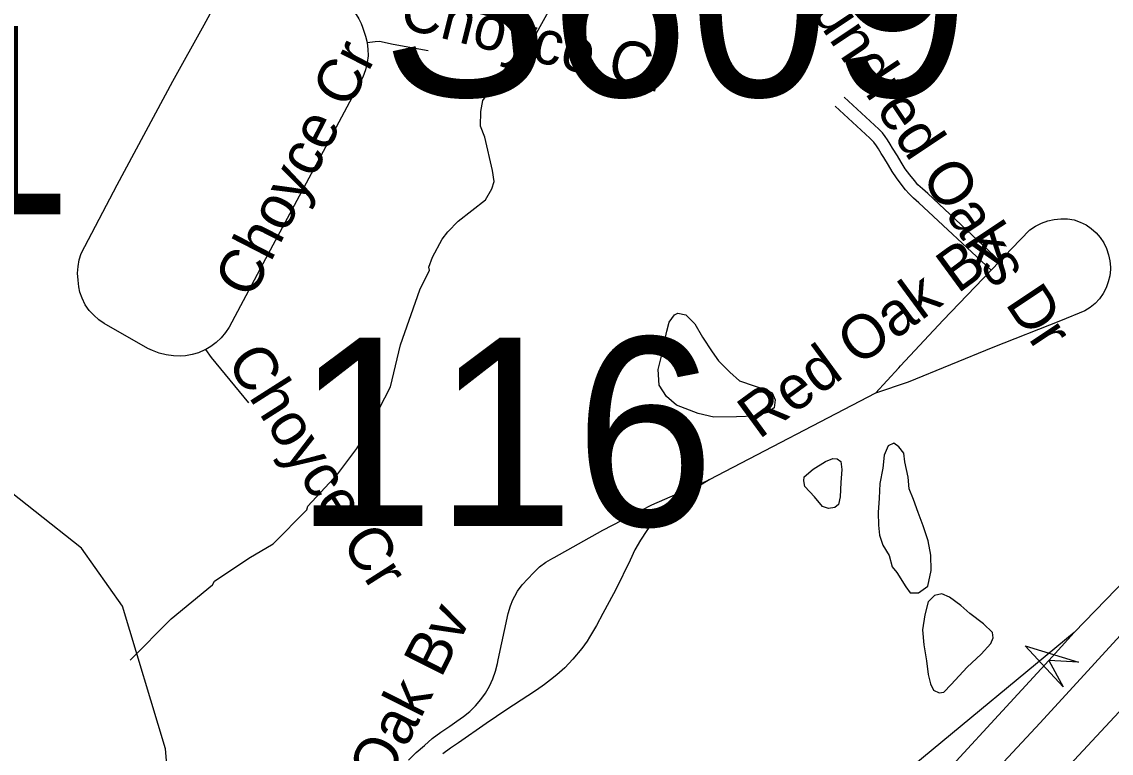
# Model space of a CAD drawing. Extents: x 1383679 to 1536984, y 460658 to 651027.
# Drawn here: x 1428413 to 1430786, y 511416 to 513008 of the extents above; entities that cross this region are included whole.
import ezdxf

# ---------------------------------------------------------------- set-up
doc = ezdxf.new("R2010")
doc.units = 0
for name, color, linetype in [('Exist Hydrographic Creek Single Shore', 7, 'Continuous'), ('Exist Hydrographic Misc Water Feature', 7, 'Continuous'), ('Exist Road Non-System Type 51', 7, 'Continuous'), ('Exist Road Non-System Type 51 Label', 7, 'Continuous'), ('Exist Road Primary Interstate Divided Center Attributed', 7, 'Continuous'), ('Exist Road Primary Interstate Ramp 1 Lane Attributed', 7, 'Continuous'), ('Exist Road Primary Interstate Structure Ovrhead Sign Attributed CELL', 7, 'Continuous'), ('Exist Road Primary Interstate Structure Ovrhead Sign Number Label', 7, 'Continuous'), ('Exist Road Secondary Structure Standard Bridge Number Label', 7, 'Continuous')]:
    doc.layers.add(name, color=color, linetype=linetype)

msp = doc.modelspace()

# ---------------------------------------------------------------- linework, layer by layer
at = {"layer": 'Exist Hydrographic Creek Single Shore'}
msp.add_lwpolyline([(1428746.2, 511186.4), (1428726.5, 511425.5), (1428632.4, 511735.9), (1428543.4, 511862.5), (1428239.5, 512101.6)], dxfattribs=at)
at = {"layer": 'Exist Hydrographic Misc Water Feature'}
for points in [[(1428648.9, 511618.9), (1428738.8, 511708.8), (1428828.4, 511782.7), (1428832.6, 511790.6), (1428907.7, 511840.9), (1428960.4, 511871.7), (1429034, 511946.1), (1429036.2, 511954), (1429101.8, 512024.5), (1429143, 512079.5), (1429167.8, 512119), (1429215.9, 512213.9), (1429237.8, 512305.3), (1429279.9, 512424.6), (1429301.4, 512467.8), (1429299.6, 512473.9), (1429308, 512495.6), (1429328.9, 512535.2), (1429341.2, 512550.9), (1429363.7, 512574.4), (1429422.8, 512621), (1429437.2, 512644.7), (1429441.7, 512660.6), (1429438.2, 512684.6), (1429421.7, 512757), (1429412.2, 512781.2), (1429412.9, 512813.2), (1429417.5, 512837.1), (1429467, 512907.9), (1429511.8, 512942.9), (1429568, 513045.5)], [(1429834.4, 512370.5), (1429842.3, 512374.2), (1429859.1, 512370.3), (1429879.2, 512350.6), (1429895.9, 512322), (1429916.5, 512289.7), (1429930.2, 512270.2), (1429954.9, 512245.3), (1429976.1, 512226.8), (1430008.1, 512215.5), (1430033.1, 512207.9), (1430047.1, 512200.9), (1430054.2, 512185.5), (1430051.9, 512167.8), (1430039.6, 512158.6), (1430010, 512149.9), (1429969.8, 512148.4), (1429920.7, 512147.9), (1429886.6, 512155.7), (1429839, 512173.6), (1429817.4, 512192.5), (1429801.4, 512217.2), (1429799, 512251), (1429806.6, 512280.3), (1429813.6, 512315.1), (1429818, 512335), (1429823.1, 512354.2), (1429834.4, 512370.5)], [(1430312.3, 512090.9), (1430300, 512085.4), (1430291.3, 512065.1), (1430288.3, 512036.9), (1430281.8, 512003), (1430280.1, 511971.3), (1430278.1, 511940.2), (1430278.9, 511912.4), (1430280.9, 511890.9), (1430288.7, 511868.8), (1430301.9, 511846.7), (1430308.7, 511822.1), (1430319.2, 511809.3), (1430338.6, 511778.2), (1430348, 511764.8), (1430366, 511765.4), (1430386.3, 511779.6), (1430393.4, 511814), (1430393.1, 511847.2), (1430387.4, 511878.4), (1430376.4, 511910.8), (1430365.7, 511940.3), (1430355.1, 511968.2), (1430345.8, 511991.8), (1430343.5, 512016.7), (1430336.3, 512050), (1430334.2, 512069.5), (1430323.4, 512082.9), (1430312.3, 512090.9)], [(1430117.3, 512017.4), (1430137, 512034.6), (1430163.5, 512050.9), (1430179.2, 512057.3), (1430189.3, 512056.9), (1430196.8, 512050.7), (1430199, 512033.8), (1430197.2, 512005.1), (1430195.3, 511974), (1430192, 511957.7), (1430183.6, 511951), (1430169.9, 511948.5), (1430157, 511953.2), (1430139.3, 511974.3), (1430118.4, 511996.6), (1430116.3, 512008.8), (1430117.3, 512017.4)], [(1430411.1, 511547.3), (1430421.4, 511549.1), (1430437, 511565.3), (1430472, 511603.5), (1430502.4, 511631.8), (1430523.9, 511655.1), (1430528.8, 511666.9), (1430527.1, 511679.1), (1430507.6, 511697.4), (1430477.8, 511720.1), (1430458.3, 511737.4), (1430433.6, 511755.4), (1430416.9, 511762.7), (1430400.7, 511759), (1430387.5, 511745.5), (1430380, 511717.3), (1430375.1, 511684.7), (1430377.9, 511652), (1430383.2, 511616.9), (1430387.3, 511587.4), (1430392.1, 511567.2), (1430399, 511553.5), (1430411.1, 511547.3)]]:
    msp.add_lwpolyline(points, dxfattribs=at)
at = {"layer": 'Exist Road Non-System Type 51'}
for p, q in [((1430524, 512467.3), (1430543.2, 512487.4)), ((1430272.7, 512199.6), (1429910.3, 512011.3))]:
    msp.add_line(p, q, dxfattribs=at)
for points in [[(1428813.9, 512294.9), (1428811.9, 512293.8), (1428798.3, 512287.9), (1428784.1, 512283.8), (1428769.7, 512281.3), (1428759.3, 512280.6), (1428743.5, 512281.1), (1428727.8, 512283.3), (1428712.4, 512287.2), (1428697.6, 512292.6), (1428687.7, 512297.4), (1428592.5, 512351.2), (1428580.6, 512359.8), (1428569.9, 512369.8), (1428559.6, 512380.1), (1428551, 512392.4), (1428544.9, 512406.3), (1428539.8, 512419.8), (1428537.5, 512431.2), (1428535.7, 512446), (1428534.8, 512460.8), (1428535.7, 512475.6), (1428538.3, 512490.3), (1428542.6, 512503.6), (1428621, 512653.1), (1428742.3, 512878.7), (1428810.3, 513002), (1428836.2, 513049.3)], [(1429124.1, 513040.1), (1429124.9, 513039.6), (1429133.6, 513032.4), (1429141.1, 513024.1), (1429147.4, 513014.8), (1429152.3, 513004.7), (1429155, 512996.8), (1429161.5, 512977.1), (1429165.1, 512963.1), (1429165.2, 512962.7)], [(1429165.2, 512962.7), (1429167, 512948.7), (1429167.2, 512934.3), (1429165.6, 512919.9), (1429161.7, 512903.8), (1429156.2, 512888.1), (1429074.3, 512735.7), (1428943.8, 512492.1), (1428864.6, 512343.8), (1428856.7, 512331.6), (1428847.3, 512320.2), (1428836.6, 512310), (1428824.7, 512301.2), (1428813.9, 512294.9)], [(1429298.2, 512944.8), (1429221.9, 512959.2), (1429192.4, 512965.2), (1429182.8, 512964.9), (1429165.2, 512962.7)], [(1430524, 512467.3), (1430366.9, 512614.3), (1430355.2, 512624.3), (1430345.6, 512633.6), (1430338, 512642.6), (1430328, 512654.9), (1430318, 512668.5), (1430308.6, 512682.5), (1430300.9, 512696.2), (1430290.3, 512713.2), (1430285, 512721.9), (1430279.2, 512731.5), (1430274.3, 512738.5), (1430268.6, 512746.2), (1430260.3, 512754.9), (1430184.9, 512824.5)], [(1430543.2, 512487.4), (1430386.3, 512634.3), (1430374.6, 512644.3), (1430365, 512653.6), (1430357.3, 512662.5), (1430347.3, 512674.9), (1430337.3, 512688.5), (1430328, 512702.5), (1430320.3, 512716.2), (1430309.7, 512733.2), (1430304.3, 512741.9), (1430298.6, 512751.5), (1430293.7, 512758.5), (1430288, 512766.2), (1430279.7, 512774.9), (1430204.3, 512844.5)], [(1430543.2, 512487.4), (1430568.7, 512514.1), (1430608.4, 512555.3), (1430620.9, 512563.6), (1430633.9, 512570.1), (1430647.5, 512575), (1430661.7, 512578.1), (1430676.1, 512579.6), (1430690.6, 512579.3), (1430705, 512577.3), (1430718.5, 512572.4), (1430730.9, 512566.1), (1430742.3, 512558.2), (1430752.7, 512549), (1430761.8, 512538.5), (1430769.5, 512526.9), (1430775.7, 512514.4), (1430780.2, 512501.3), (1430783.1, 512487.7), (1430784.1, 512474.1), (1430784.1, 512469), (1430782.7, 512455.4), (1430779.5, 512442), (1430774.6, 512429), (1430768.1, 512416.8), (1430760.1, 512405.5), (1430750.8, 512395.3), (1430740.2, 512386.4), (1430728.2, 512378.7), (1430675.2, 512357.6), (1430528.3, 512299.1), (1430343.6, 512223.7), (1430272.7, 512199.6)], [(1430272.7, 512199.6), (1430323.6, 512255.1), (1430326.8, 512259.4), (1430419.7, 512358.4), (1430524, 512467.3)], [(1428907.4, 512178.5), (1428826, 512277.2), (1428813.9, 512294.9)], [(1429255.5, 511401), (1429272.1, 511417.5), (1429290.1, 511433), (1429307.1, 511447.7), (1429325.9, 511462), (1429345.7, 511475.1), (1429360.9, 511486.1), (1429375.4, 511496), (1429388.9, 511507.1), (1429401.4, 511519.4), (1429412.8, 511532.7), (1429422.8, 511547), (1429431.6, 511562.2), (1429438.9, 511578.1), (1429444.8, 511594.6), (1429449.2, 511611.5), (1429450.7, 511619.6), (1429472.5, 511720.2), (1429477.8, 511736.8), (1429482.7, 511750.2), (1429487, 511758.1), (1429492.9, 511768.8), (1429502.9, 511782.7), (1429515, 511795.8), (1429527.3, 511808.9), (1429540.7, 511821.4), (1429554.8, 511831.6), (1429570, 511840.6), (1429572.6, 511841.9), (1429678.3, 511901.4), (1429785.6, 511956.4), (1429910.3, 512011.3)], [(1429910.3, 512011.3), (1429822.6, 511956.5), (1429805.4, 511938.9), (1429789.3, 511920.3), (1429774.4, 511900.6), (1429760.9, 511880.1), (1429748.6, 511858.7), (1429737.8, 511836.5), (1429706.6, 511772.4), (1429692.2, 511745.5), (1429678.8, 511720.1), (1429664.8, 511693.8), (1429649.7, 511668.4), (1429644.6, 511659.8), (1429633.2, 511644.3), (1429613.1, 511620.8), (1429595.7, 511602.2), (1429578.6, 511586.9), (1429564.3, 511575.9), (1429551.6, 511565.9), (1429533.8, 511553.6), (1429515.2, 511540.9), (1429469.9, 511511.3), (1429424.3, 511480.6), (1429364.1, 511438.5), (1429346.8, 511427.1), (1429330.3, 511414.4)]]:
    msp.add_lwpolyline(points, dxfattribs=at)
at = {"layer": 'Exist Road Primary Interstate Divided Center Attributed'}
for points in [[(1432405.6, 513518.5), (1432351, 513459.7), (1432316.2, 513424.6), (1432175.5, 513272.7), (1432056.5, 513138), (1431947.7, 513024.6), (1431774.9, 512828.7), (1431601, 512641), (1431499.1, 512529.3), (1431412.4, 512438.7), (1431332.8, 512352.2), (1431191, 512198.5), (1431023.3, 512017.8), (1430910.3, 511890.7), (1430705.2, 511678.6)], [(1429817.9, 510587.8), (1430005.8, 510809.1), (1430331, 511160.4), (1430631.4, 511482.1), (1430869.1, 511741.9), (1431037, 511921.3), (1431175.5, 512072.5), (1431278.9, 512184.6), (1431370.7, 512282.9), (1431433, 512350.3), (1431562.7, 512487.7), (1431680.3, 512606.7), (1431811.3, 512748.9)], [(1430705.2, 511678.6), (1430650, 511617.7), (1430338.5, 511280), (1430129.3, 511058.3), (1429866.3, 510773.4), (1429736.8, 510640.2)]]:
    msp.add_lwpolyline(points, dxfattribs=at)
at = {"layer": 'Exist Road Primary Interstate Ramp 1 Lane Attributed'}
for points in [[(1430193, 510779.4), (1430356.5, 511013.7), (1430395.4, 511064.2), (1430503.1, 511182), (1430685.4, 511380), (1430881, 511589.5), (1431012, 511732.9), (1431108.5, 511837.6), (1431210, 511951.8), (1431281.2, 512042.5), (1431315.8, 512089.7), (1431811.3, 512748.9)], [(1430705.2, 511678.6), (1430355.7, 511389.9), (1430134.9, 511203.1), (1430043, 511132.9)]]:
    msp.add_lwpolyline(points, dxfattribs=at)
at = {"layer": 'Exist Road Primary Interstate Structure Ovrhead Sign Attributed CELL'}
msp.add_lwpolyline([(1430681.4, 511560.8), (1430598.3, 511650), (1430714.9, 511614.3), (1430650, 511617.7)], close=True, dxfattribs=at)

# ---------------------------------------------------------------- texts
at = {"layer": 'Exist Road Non-System Type 51 Label'}
for s, rotation, p in [('Hundred Oaks Dr', 303.6646, (1430079.8, 513106.3)), ('Choyce Cr', 345.9647, (1429231.9, 512996.5)), ('Choyce Cr', 62.8188, (1428913.3, 512401.7)), ('Red Oak Bv', 36.2543, (1430018.5, 512097.9)), ('Choyce Cr', 302.4714, (1428857.2, 512268.9)), ('Red Oak Bv', 63.3023, (1429085, 511098.1))]:
    msp.add_text(s, height=95, rotation=rotation, dxfattribs=at).set_placement(p)
at = {"layer": 'Exist Road Primary Interstate Structure Ovrhead Sign Number Label'}
msp.add_text('S609', height=410.1, dxfattribs=at).set_placement((1429196.2, 512846))
at = {"layer": 'Exist Road Secondary Structure Standard Bridge Number Label'}
for s, p in [('1', (1428218.8, 512589.3)), ('116', (1429007.4, 511910.9))]:
    msp.add_text(s, height=410.1, dxfattribs=at).set_placement(p)

doc.saveas('drawing.dxf')
